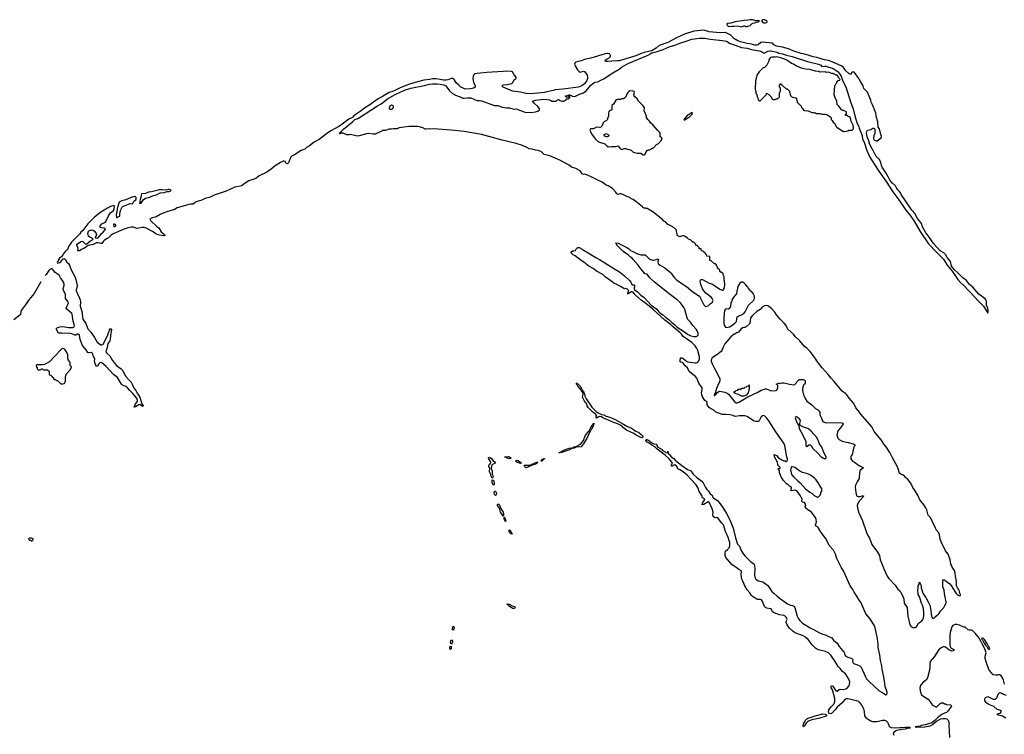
# Model space of a CAD drawing. Header units: inches. Extents: x 2293880 to 2522759, y 823965 to 1006879.
# Tile 324 of 325: x 2444512 to 2462675, y 927450 to 940632. Entities that reach past the tile are written whole.
import ezdxf

# ---------------------------------------------------------------- set-up
doc = ezdxf.new("R2010")
doc.units = ezdxf.units.IN
doc.header["$MEASUREMENT"] = 0
for name, color, linetype in [('C4943', 7, 'Continuous'), ('C4952', 7, 'Continuous'), ('C4953', 7, 'Continuous'), ('C4954', 7, 'Continuous'), ('C4962', 7, 'Continuous'), ('C4963', 7, 'Continuous')]:
    doc.layers.add(name, color=color, linetype=linetype)

msp = doc.modelspace()

# ---------------------------------------------------------------- linework, layer by layer
at = {"layer": 'C4943', "color": 5, "elevation": 40}
for points in [[(2450000, 938401), (2449947, 938373), (2449856, 938304), (2449805, 938275), (2449770, 938245), (2449702, 938218), (2449579, 938141), (2449530, 938116), (2449505, 938090), (2449476, 938004), (2449470, 937991), (2449450, 937973), (2449430, 937981), (2449410, 938016), (2449390, 938025), (2449370, 938022), (2449322, 937998), (2449226, 937934), (2449150, 937872), (2449070, 937820), (2448927, 937753), (2448870, 937703), (2448741, 937659), (2448653, 937607), (2448610, 937570), (2448480, 937540), (2448319, 937470), (2448102, 937398), (2448011, 937350), (2447943, 937337), (2447870, 937304), (2447783, 937277), (2447756, 937264), (2447710, 937231), (2447670, 937232), (2447630, 937225), (2447525, 937190), (2447418, 937162), (2447369, 937130), (2447244, 937096), (2447142, 937058), (2447101, 937039), (2447030, 936997), (2446938, 936970), (2446922, 936958), (2446915, 936950), (2446926, 936926), (2446955, 936895), (2447012, 936850), (2447040, 936820), (2447077, 936790), (2447121, 936721), (2447181, 936670), (2447192, 936648), (2447170, 936642), (2447090, 936656), (2447049, 936670), (2447012, 936690), (2446977, 936717), (2446844, 936784), (2446810, 936796), (2446770, 936801), (2446710, 936785), (2446670, 936783), (2446610, 936802), (2446570, 936804), (2446495, 936785), (2446421, 936759), (2446237, 936683), (2446201, 936659), (2446151, 936610), (2446123, 936597), (2446075, 936565), (2446056, 936544), (2446030, 936502), (2446010, 936502), (2445958, 936518), (2445927, 936513), (2445870, 936487), (2445775, 936465), (2445737, 936443), (2445727, 936430), (2445695, 936410), (2445662, 936398), (2445615, 936370), (2445587, 936367), (2445582, 936370), (2445589, 936410), (2445587, 936427), (2445569, 936471), (2445569, 936490), (2445580, 936500), (2445637, 936543), (2445670, 936547), (2445691, 936531), (2445718, 936498), (2445730, 936491), (2445750, 936496), (2445801, 936539), (2445855, 936570), (2445868, 936590), (2445803, 936623), (2445781, 936641), (2445769, 936690), (2445781, 936730), (2445790, 936739), (2445830, 936758), (2445870, 936748), (2445890, 936730), (2445920, 936690), (2445928, 936670), (2445925, 936650), (2445905, 936605), (2445930, 936601), (2445957, 936610), (2445981, 936630), (2445999, 936650), (2446022, 936690), (2446050, 936711), (2446082, 936750), (2446095, 936770), (2446083, 936783), (2446069, 936789), (2446026, 936790), (2445998, 936798), (2445989, 936810), (2445995, 936830), (2446030, 936866), (2446050, 936881), (2446078, 936890), (2446102, 936910), (2446155, 937025), (2446189, 937070), (2446234, 937106), (2446252, 937128), (2446261, 937190), (2446250, 937205), (2446190, 937186), (2446130, 937155), (2446010, 937080), (2445890, 936991), (2445810, 936910), (2445770, 936866), (2445678, 936742), (2445641, 936710), (2445620, 936680), (2445570, 936634), (2445470, 936528), (2445428, 936470), (2445409, 936430), (2445401, 936399), (2445388, 936390), (2445382, 936378), (2445370, 936374), (2445360, 936360), (2445350, 936356), (2445330, 936332), (2445316, 936304), (2445283, 936257), (2445249, 936230), (2445230, 936203), (2445221, 936179), (2445211, 936170), (2445206, 936150), (2445210, 936143), (2445250, 936155), (2445270, 936167), (2445310, 936216), (2445330, 936224), (2445350, 936214), (2445379, 936159), (2445410, 936132), (2445430, 936106), (2445454, 936030), (2445530, 935897), (2445550, 935838), (2445570, 935730), (2445570, 935710), (2445555, 935650), (2445556, 935630), (2445564, 935604), (2445630, 935466), (2445635, 935430), (2445630, 935350), (2445638, 935310), (2445660, 935250), (2445679, 935110), (2445730, 935030), (2445772, 934932), (2445824, 934870), (2445891, 934770), (2445942, 934682), (2445963, 934663), (2446010, 934635), (2446030, 934635), (2446051, 934649), (2446081, 934699), (2446139, 934821), (2446170, 934906), (2446190, 934933), (2446204, 934924), (2446206, 934910), (2446185, 934815), (2446179, 934730), (2446173, 934710), (2446155, 934685), (2446140, 934650), (2446126, 934586), (2446105, 934530), (2446104, 934504), (2446121, 934481), (2446173, 934430), (2446223, 934343), (2446259, 934299), (2446307, 934247), (2446385, 934190), (2446403, 934170), (2446430, 934129), (2446471, 934051), (2446537, 933977), (2446570, 933948), (2446589, 933910), (2446604, 933864), (2446626, 933826), (2446655, 933790), (2446681, 933741), (2446730, 933668), (2446767, 933547), (2446782, 933522), (2446796, 933510), (2446790, 933497), (2446770, 933502), (2446757, 933517), (2446730, 933531), (2446710, 933530), (2446650, 933490), (2446626, 933486), (2446650, 933547), (2446683, 933590), (2446685, 933610), (2446670, 933650), (2446597, 933737), (2446541, 933790), (2446502, 933842), (2446468, 933868), (2446410, 933889), (2446390, 933909), (2446314, 934034), (2446242, 934090), (2446098, 934238), (2446030, 934301), (2446010, 934307), (2445990, 934303), (2445963, 934277), (2445950, 934234), (2445930, 934240), (2445908, 934270), (2445895, 934330), (2445898, 934370), (2445892, 934390), (2445870, 934430), (2445859, 934470), (2445850, 934480), (2445830, 934490), (2445790, 934488), (2445770, 934495), (2445740, 934540), (2445670, 934624), (2445629, 934730), (2445614, 934810), (2445604, 934824), (2445590, 934834), (2445570, 934831), (2445550, 934815), (2445530, 934810), (2445476, 934836), (2445445, 934845), (2445289, 934851), (2445229, 934849), (2445186, 934930), (2445210, 934955), (2445250, 934967), (2445308, 934972), (2445410, 934952), (2445490, 934955), (2445514, 934966), (2445525, 934990), (2445501, 935070), (2445480, 935200), (2445472, 935212), (2445383, 935290), (2445370, 935310), (2445412, 935410), (2445408, 935430), (2445369, 935469), (2445359, 935490), (2445360, 935550), (2445355, 935570), (2445312, 935650), (2445312, 935670), (2445332, 935730), (2445332, 935752), (2445322, 935790), (2445302, 935822), (2445262, 935870), (2445241, 935921), (2445167, 935970), (2445120, 936030), (2445110, 936036), (2445090, 936034), (2445070, 936024), (2445050, 936006), (2444998, 935930), (2444984, 935915)], [(2444900, 935794), (2444776, 935584), (2444688, 935472), (2444616, 935364), (2444542, 935270), (2444530, 935250), (2444524, 935196), (2444517, 935183), (2444404, 935096)]]:
    msp.add_lwpolyline(points, dxfattribs=at)
at = {"layer": 'C4943', "color": 5}
for points, elevation in [([(2447270, 937499), (2447250, 937499), (2447210, 937486), (2447148, 937492), (2447090, 937492), (2446943, 937457), (2446890, 937449), (2446830, 937426), (2446762, 937418), (2446750, 937398), (2446746, 937354), (2446731, 937291), (2446732, 937270), (2446725, 937250), (2446730, 937241), (2446750, 937246), (2446789, 937311), (2446830, 937338), (2446910, 937356), (2446950, 937378), (2447050, 937405), (2447089, 937431), (2447110, 937438), (2447178, 937442), (2447230, 937462), (2447270, 937465), (2447286, 937470), (2447306, 937490)], 40), ([(2446630, 937369), (2446570, 937354), (2446470, 937309), (2446398, 937290), (2446350, 937265), (2446315, 937170), (2446291, 937030), (2446297, 937003), (2446293, 936993), (2446310, 936982), (2446355, 937005), (2446358, 937010), (2446358, 937050), (2446369, 937110), (2446393, 937147), (2446410, 937185), (2446440, 937200), (2446478, 937210), (2446530, 937236), (2446550, 937241), (2446590, 937238), (2446618, 937282), (2446652, 937310), (2446660, 937330), (2446658, 937350), (2446650, 937363)], 40), ([(2446250, 936866), (2446245, 936850), (2446250, 936814), (2446270, 936814), (2446286, 936830), (2446286, 936850)], 40), ([(2445310, 934569), (2445290, 934559), (2445270, 934539), (2445059, 934321), (2444970, 934274), (2444930, 934268), (2444830, 934268), (2444818, 934250), (2444822, 934230), (2444834, 934210), (2444834, 934190), (2444850, 934174), (2444890, 934174), (2444902, 934178), (2444907, 934193), (2444930, 934194), (2444938, 934178), (2444950, 934174), (2445033, 934173), (2445038, 934158), (2445054, 934150), (2445054, 934090), (2445058, 934078), (2445090, 934074), (2445098, 934058), (2445113, 934053), (2445118, 934038), (2445134, 934030), (2445134, 934010), (2445150, 933994), (2445170, 933994), (2445190, 933974), (2445210, 933974), (2445270, 933914), (2445310, 933914), (2445330, 933922), (2445346, 933930), (2445348, 933950), (2445358, 933970), (2445358, 934050), (2445367, 934073), (2445368, 934092), (2445446, 934170), (2445447, 934193), (2445462, 934198), (2445466, 934230), (2445446, 934250), (2445446, 934310), (2445427, 934327), (2445422, 934342), (2445406, 934350), (2445406, 934370), (2445398, 934390), (2445398, 934450), (2445382, 934490), (2445350, 934542), (2445330, 934562)], 60), ([(2444730, 931066), (2444690, 931066), (2444678, 931062), (2444674, 931050), (2444690, 931034), (2444710, 931034), (2444730, 931014), (2444742, 931018), (2444747, 931033), (2444762, 931038), (2444766, 931050)], 60)]:
    msp.add_lwpolyline(points, close=True, dxfattribs=dict(at, elevation=elevation))
at = {"layer": 'C4952', "color": 5, "elevation": 40}
for points in [[(2460000, 928045), (2459990, 928052), (2459950, 928069), (2459790, 928102), (2459758, 928102), (2459731, 928090), (2459685, 928030), (2459594, 927950), (2459557, 927903), (2459490, 927833), (2459468, 927828), (2459441, 927841), (2459434, 927870), (2459441, 927899), (2459481, 927959), (2459530, 928008), (2459550, 928054), (2459551, 928111), (2459503, 928270), (2459482, 928310), (2459481, 928339), (2459490, 928351), (2459510, 928336), (2459569, 928249), (2459590, 928243), (2459630, 928277), (2459650, 928285), (2459710, 928277), (2459750, 928286), (2459770, 928296), (2459805, 928335), (2459819, 928370), (2459825, 928410), (2459815, 928455), (2459771, 928531), (2459744, 928564), (2459690, 928610), (2459646, 928666), (2459610, 928702), (2459555, 928795), (2459472, 928910), (2459430, 928953), (2459376, 928976), (2459248, 929008), (2459210, 929025), (2459190, 929040), (2459130, 929102), (2459058, 929198), (2459010, 929244), (2458967, 929266), (2458847, 929310), (2458804, 929330), (2458776, 929350), (2458714, 929410), (2458669, 929470), (2458653, 929510), (2458654, 929530), (2458669, 929570), (2458649, 929610), (2458630, 929629), (2458610, 929641), (2458530, 929652), (2458430, 929691), (2458402, 929710), (2458379, 929750), (2458364, 929764), (2458295, 929775), (2458270, 929786), (2458251, 929810), (2458210, 929914), (2458197, 929930), (2458178, 929938), (2458130, 929938), (2458110, 929942), (2458032, 929990), (2458023, 930000)], [(2458483, 930000), (2458547, 929947), (2458677, 929857), (2458730, 929833), (2458767, 929827), (2458790, 929811), (2458810, 929790), (2458857, 929630), (2458873, 929593), (2458901, 929550), (2458950, 929502), (2459093, 929413), (2459170, 929379), (2459263, 929323), (2459310, 929303), (2459390, 929280), (2459430, 929255), (2459470, 929243), (2459491, 929230), (2459525, 929185), (2459591, 929130), (2459628, 929068), (2459690, 928996), (2459716, 928975), (2459736, 928916), (2459754, 928894), (2459790, 928873), (2459865, 928850), (2459879, 928830), (2459876, 928790), (2459884, 928770), (2459897, 928757), (2459910, 928748), (2459970, 928730), (2460000, 928717)], [(2460000, 929926), (2459952, 930000)]]:
    msp.add_lwpolyline(points, dxfattribs=at)
for points in [[(2453630, 929770), (2453610, 929773), (2453549, 929810), (2453521, 929830), (2453507, 929847), (2453498, 929850), (2453502, 929858), (2453545, 929850), (2453586, 929826), (2453643, 929803), (2453655, 929790), (2453643, 929777)], [(2452510, 929369), (2452495, 929375), (2452490, 929390), (2452505, 929415), (2452510, 929442), (2452522, 929430), (2452525, 929410), (2452523, 929390)], [(2452450, 929015), (2452445, 929045), (2452450, 929078), (2452470, 929072), (2452470, 929029)], [(2452470, 929114), (2452463, 929123), (2452460, 929150), (2452470, 929195), (2452490, 929186), (2452496, 929170), (2452490, 929139)], [(2458970, 927588), (2458962, 927602), (2458970, 927642), (2458998, 927682), (2459010, 927711), (2459030, 927735), (2459050, 927747), (2459116, 927764), (2459188, 927792), (2459330, 927825), (2459370, 927822), (2459396, 927810), (2459397, 927790), (2459390, 927785), (2459270, 927747), (2459125, 927715), (2459066, 927694), (2459042, 927678), (2459023, 927657), (2458990, 927608)]]:
    msp.add_lwpolyline(points, close=True, dxfattribs=at)
at = {"layer": 'C4953', "color": 5, "elevation": 40}
for points in [[(2455314, 940000), (2455050, 939920), (2454930, 939900), (2454870, 939873), (2454771, 939849), (2454751, 939830), (2454746, 939810), (2454759, 939779), (2454804, 939704), (2454830, 939675), (2454850, 939666), (2454910, 939682), (2454935, 939670), (2454969, 939630), (2454978, 939610), (2454985, 939570), (2454985, 939550), (2454972, 939510), (2454931, 939449), (2454883, 939410), (2454822, 939390), (2454530, 939352), (2454390, 939340), (2454350, 939327), (2454237, 939303), (2454190, 939288), (2453950, 939262), (2453850, 939269), (2453750, 939292), (2453610, 939314), (2453561, 939330), (2453430, 939387), (2453424, 939390), (2453414, 939410), (2453429, 939431), (2453510, 939438), (2453590, 939456), (2453606, 939474), (2453625, 939515), (2453668, 939552), (2453670, 939570), (2453632, 939612), (2453610, 939659), (2453600, 939670), (2453578, 939678), (2453497, 939683), (2453430, 939674), (2453130, 939658), (2453010, 939643), (2452950, 939641), (2452909, 939631), (2452885, 939610), (2452875, 939590), (2452869, 939550), (2452882, 939482), (2452914, 939410), (2452913, 939390), (2452884, 939370), (2452830, 939355), (2452731, 939349), (2452690, 939367), (2452650, 939390), (2452610, 939423), (2452562, 939470), (2452527, 939530), (2452510, 939545), (2452490, 939550), (2452470, 939549), (2452410, 939521), (2452370, 939516), (2452330, 939517), (2452266, 939526), (2452190, 939544), (2452130, 939543), (2452070, 939527), (2451970, 939514), (2451850, 939487), (2451700, 939440), (2451530, 939374), (2451410, 939312), (2451330, 939286), (2451202, 939218), (2451127, 939173), (2450951, 939049), (2450877, 939003), (2450812, 938948), (2450701, 938879), (2450668, 938850), (2450654, 938826), (2450583, 938797), (2450410, 938670), (2450250, 938579), (2450170, 938524), (2450038, 938422), (2450000, 938401)], [(2459952, 930000), (2459906, 930070), (2459880, 930120), (2459830, 930187), (2459712, 930450), (2459663, 930530), (2459585, 930690), (2459564, 930770), (2459525, 930845), (2459447, 930930), (2459387, 931047), (2459339, 931119), (2459295, 931170), (2459244, 931265), (2459230, 931277), (2459194, 931294), (2459193, 931310), (2459208, 931370), (2459206, 931410), (2459195, 931450), (2459110, 931554), (2459050, 931589), (2459009, 931630), (2459004, 931650), (2459013, 931670), (2459010, 931695), (2458990, 931724), (2458949, 931730), (2458938, 931750), (2458944, 931790), (2458917, 931850), (2458850, 931944), (2458814, 931955), (2458750, 931944), (2458739, 931950), (2458749, 931990), (2458748, 932010), (2458710, 932029), (2458689, 932049), (2458658, 932070), (2458602, 932130), (2458562, 932190), (2458549, 932229), (2458528, 932270), (2458527, 932307), (2458522, 932322), (2458510, 932326), (2458506, 932350), (2458510, 932354), (2458530, 932354), (2458538, 932362), (2458538, 932370), (2458530, 932386), (2458516, 932396), (2458500, 932420), (2458489, 932470), (2458435, 932570), (2458428, 932610), (2458471, 932590), (2458510, 932551), (2458570, 932512), (2458610, 932492), (2458630, 932492), (2458650, 932482), (2458670, 932494), (2458675, 932505), (2458674, 932530), (2458663, 932563), (2458624, 932776), (2458610, 932822), (2458459, 933030), (2458334, 933234), (2458290, 933290), (2458250, 933324), (2458230, 933329), (2458214, 933326), (2458191, 933309), (2458151, 933230), (2458139, 933221), (2458130, 933217), (2458090, 933221), (2458050, 933235), (2457933, 933310), (2457890, 933322), (2457790, 933325), (2457710, 933314), (2457669, 933329), (2457610, 933341), (2457532, 933352), (2457470, 933350), (2457450, 933354), (2457350, 933400), (2457314, 933430), (2457258, 933458), (2457235, 933475), (2457204, 933510), (2457193, 933530), (2457194, 933574), (2457190, 933584), (2457149, 933610), (2457110, 933674), (2457094, 933710), (2457091, 933750), (2457104, 933810), (2457099, 933839), (2457086, 933866), (2457041, 933930), (2457002, 934022), (2456979, 934050), (2456930, 934084), (2456863, 934143), (2456829, 934210), (2456788, 934248), (2456754, 934294), (2456730, 934310), (2456710, 934313), (2456689, 934330), (2456697, 934343), (2456704, 934390), (2456710, 934396), (2456730, 934395), (2456750, 934385), (2456810, 934331), (2456840, 934320), (2456970, 934302), (2456997, 934303), (2457024, 934315), (2457042, 934338), (2457052, 934368), (2457050, 934410), (2457024, 934530), (2457000, 934580), (2456975, 934615), (2456910, 934676), (2456750, 934790), (2456721, 934830), (2456696, 934856), (2456536, 934990), (2456513, 935013), (2456410, 935090), (2456191, 935291), (2456030, 935421), (2455977, 935457), (2455924, 935510), (2455861, 935561), (2455830, 935604), (2455810, 935613), (2455790, 935609), (2455750, 935582), (2455738, 935582), (2455728, 935568), (2455728, 935588), (2455738, 935602), (2455744, 935630), (2455737, 935650), (2455730, 935657), (2455706, 935670), (2455687, 935673), (2455670, 935669), (2455654, 935674), (2455598, 935710), (2455530, 935745), (2455470, 935769), (2455439, 935799), (2455310, 935890), (2455269, 935929), (2455150, 935993), (2455090, 936041), (2455010, 936085), (2454919, 936159), (2454870, 936189), (2454756, 936276), (2454730, 936289), (2454684, 936330), (2454682, 936350), (2454710, 936366), (2454733, 936367), (2454763, 936377), (2454774, 936386), (2454782, 936410), (2454790, 936418), (2454810, 936431), (2454830, 936431), (2454890, 936401), (2454932, 936370), (2454970, 936351), (2455143, 936243), (2455205, 936210), (2455502, 936022), (2455579, 935979), (2455671, 935910), (2455762, 935822), (2455785, 935790), (2455802, 935750), (2455816, 935744), (2455850, 935742), (2455856, 935736), (2455846, 935670), (2455856, 935650), (2455900, 935620), (2455970, 935553), (2456030, 935508), (2456163, 935363), (2456263, 935290), (2456301, 935241), (2456322, 935222), (2456371, 935191), (2456424, 935144), (2456493, 935093), (2456545, 935045), (2456591, 935011), (2456641, 934961), (2456774, 934874), (2456828, 934828), (2456890, 934802), (2456950, 934785), (2456989, 934791), (2457017, 934803), (2457026, 934814), (2457029, 934850), (2457012, 934890), (2456990, 934924), (2456930, 934990), (2456885, 935050), (2456832, 935110), (2456784, 935284), (2456764, 935324), (2456739, 935359), (2456693, 935413), (2456642, 935462), (2456490, 935575), (2456221, 935790), (2456139, 935870), (2456090, 935938), (2456044, 935944), (2456015, 935990), (2455970, 936035), (2455922, 936102), (2455829, 936209), (2455808, 936230), (2455778, 936250), (2455735, 936295), (2455670, 936338), (2455655, 936355), (2455630, 936368), (2455606, 936390), (2455526, 936470), (2455522, 936502), (2455506, 936510), (2455510, 936514), (2455554, 936510), (2455602, 936482), (2455712, 936430), (2455742, 936410), (2455777, 936377), (2455810, 936365), (2455910, 936311), (2455970, 936292), (2456052, 936292), (2456112, 936232), (2456150, 936211), (2456190, 936198), (2456210, 936198), (2456253, 936207), (2456290, 936222), (2456296, 936210), (2456286, 936166), (2456291, 936130), (2456325, 936105), (2456415, 936055), (2456518, 935970), (2456530, 935958), (2456546, 935926), (2456590, 935871), (2456636, 935830), (2456810, 935713), (2456930, 935611), (2457050, 935531), (2457130, 935371), (2457150, 935351), (2457170, 935343), (2457210, 935352), (2457249, 935391), (2457285, 935415), (2457304, 935450), (2457289, 935490), (2457273, 935510), (2457170, 935590), (2457117, 935650), (2457105, 935670), (2457074, 935750), (2457062, 935810), (2457070, 935834), (2457090, 935842), (2457110, 935841), (2457230, 935771), (2457290, 935751), (2457330, 935731), (2457430, 935661), (2457470, 935645), (2457490, 935645), (2457498, 935650), (2457515, 935690), (2457519, 935750), (2457515, 935810), (2457509, 935830), (2457507, 935887), (2457488, 935928), (2457487, 935947), (2457470, 935966), (2457450, 935966), (2457430, 935986), (2457426, 936010), (2457386, 936050), (2457386, 936070), (2457366, 936090), (2457366, 936110), (2457350, 936126), (2457330, 936126), (2457270, 936186), (2457246, 936190), (2457246, 936250), (2457242, 936262), (2457187, 936267), (2457182, 936302), (2457167, 936307), (2457162, 936322), (2457146, 936330), (2457142, 936342), (2457127, 936347), (2457122, 936362), (2457087, 936367), (2457082, 936402), (2457050, 936406), (2457046, 936410), (2457046, 936430), (2457010, 936466), (2456990, 936466), (2456986, 936470), (2456976, 936496), (2456950, 936526), (2456930, 936526), (2456886, 936570), (2456850, 936586), (2456826, 936610), (2456776, 936636), (2456750, 936646), (2456730, 936646), (2456690, 936628), (2456650, 936646), (2456640, 936660), (2456638, 936690), (2456628, 936710), (2456627, 936747), (2456586, 936790), (2456563, 936803), (2456550, 936818), (2456463, 936863), (2456430, 936898), (2456396, 936916), (2456368, 936948), (2456350, 936958), (2456310, 936998), (2456258, 937030), (2456210, 937075), (2456090, 937146), (2456070, 937146), (2456056, 937156), (2456030, 937158), (2456010, 937168), (2456000, 937180), (2455879, 937279), (2455830, 937314), (2455789, 937329), (2455769, 937349), (2455710, 937369), (2455650, 937402), (2455610, 937418), (2455580, 937420), (2455550, 937408), (2455530, 937418), (2455509, 937450), (2455450, 937515), (2455370, 937569), (2455330, 937582), (2455257, 937637), (2455174, 937674), (2455068, 937730), (2454985, 937765), (2454930, 937782), (2454910, 937778), (2454889, 937789), (2454850, 937842), (2454770, 937889), (2454690, 937909), (2454646, 937946), (2454609, 937969), (2454490, 938033), (2454390, 938077), (2454290, 938119), (2454186, 938146), (2454130, 938198), (2454109, 938209), (2454079, 938219), (2454025, 938225), (2453964, 938244), (2453910, 938250), (2453870, 938273), (2453790, 938309), (2453670, 938350), (2453410, 938412), (2453030, 938515), (2452710, 938568), (2452470, 938594), (2452150, 938616), (2452090, 938613), (2452050, 938621), (2452010, 938611), (2451990, 938613), (2451950, 938640), (2451890, 938656), (2451850, 938660), (2451690, 938661), (2451510, 938639), (2451470, 938619), (2451410, 938621), (2451370, 938614), (2451326, 938614), (2451262, 938590), (2451210, 938585), (2451190, 938578), (2451096, 938530), (2451070, 938522), (2451030, 938520), (2450950, 938534), (2450910, 938529), (2450773, 938487), (2450750, 938484), (2450610, 938514), (2450590, 938509), (2450546, 938510), (2450478, 938538), (2450450, 938539), (2450430, 938529), (2450406, 938530), (2450422, 938538), (2450422, 938550), (2450485, 938610), (2450653, 938747), (2450693, 938790), (2450736, 938804), (2450762, 938818), (2451110, 939044), (2451179, 939081), (2451296, 939170), (2451436, 939250), (2451609, 939331), (2451730, 939370), (2451981, 939419), (2452070, 939441), (2452130, 939450), (2452214, 939450), (2452270, 939445), (2452336, 939430), (2452373, 939410), (2452393, 939390), (2452441, 939321), (2452495, 939270), (2452550, 939240), (2452638, 939210), (2452685, 939185), (2452710, 939183), (2452770, 939192), (2452832, 939190), (2452944, 939144), (2452990, 939143), (2453030, 939135), (2453270, 939051), (2453330, 939047), (2453410, 939018), (2453490, 939003), (2453550, 939007), (2453630, 938979), (2453670, 938986), (2453690, 938981), (2453730, 938961), (2453786, 938946), (2453830, 938928), (2453950, 938922), (2454027, 938933), (2454073, 938947), (2454102, 938970), (2454099, 938990), (2454069, 939029), (2454001, 939090), (2453970, 939131), (2454026, 939150), (2454183, 939163), (2454291, 939151), (2454331, 939131), (2454354, 939126), (2454390, 939126), (2454409, 939131), (2454430, 939152), (2454450, 939162), (2454482, 939142), (2454510, 939131), (2454550, 939132), (2454586, 939150), (2454607, 939173), (2454630, 939174), (2454650, 939182), (2454666, 939210), (2454662, 939222), (2454650, 939226), (2454633, 939207), (2454610, 939198), (2454586, 939210), (2454578, 939230), (2454642, 939238), (2454648, 939250), (2454654, 939250), (2454658, 939238), (2454690, 939234), (2454702, 939222), (2454750, 939218), (2454790, 939231), (2454841, 939259), (2454910, 939283), (2454961, 939319), (2455050, 939423), (2455110, 939475), (2455130, 939482), (2455177, 939483), (2455230, 939515), (2455290, 939539), (2455329, 939570), (2455452, 939650), (2455570, 939717), (2455635, 939770), (2455749, 939831), (2456075, 939965), (2456127, 939990), (2456140, 940000)], [(2455967, 940000), (2455875, 939965), (2455570, 939876), (2455542, 939870), (2455433, 939867), (2455370, 939859), (2455330, 939861), (2455310, 939869), (2455320, 939890), (2455350, 939910), (2455378, 939922), (2455401, 939939), (2455408, 939952), (2455411, 939970), (2455397, 939997), (2455393, 940000)], [(2458581, 940000), (2458621, 939990), (2458655, 939975), (2458761, 939950), (2459042, 939862), (2459246, 939810), (2459291, 939790), (2459311, 939771), (2459365, 939775), (2459388, 939772), (2459435, 939755), (2459461, 939750), (2459516, 939730), (2459555, 939710), (2459610, 939670), (2459630, 939647), (2459667, 939590), (2459699, 939499), (2459750, 939391), (2459836, 939116), (2459890, 938985), (2459919, 938859), (2459956, 938736), (2459990, 938658), (2460000, 938630)], [(2460000, 939532), (2459991, 939550), (2459910, 939658), (2459890, 939670), (2459873, 939667), (2459859, 939650), (2459850, 939629), (2459831, 939629), (2459810, 939637), (2459749, 939690), (2459708, 939748), (2459675, 939775), (2459497, 939857), (2459430, 939878), (2459361, 939890), (2459216, 939936), (2459150, 939949), (2459057, 939977), (2458965, 940000)], [(2460000, 933396), (2459976, 933430), (2459939, 933470), (2459898, 933550), (2459812, 933650), (2459769, 933710), (2459750, 933732), (2459682, 933782), (2459539, 933959), (2459480, 934020), (2459425, 934090), (2459317, 934210), (2459230, 934319), (2459185, 934390), (2459092, 934512), (2459033, 934570), (2458990, 934604), (2458905, 934710), (2458819, 934790), (2458789, 934830), (2458684, 934924), (2458667, 934947), (2458649, 934990), (2458614, 935034), (2458539, 935110), (2458470, 935190), (2458439, 935239), (2458383, 935303), (2458330, 935344), (2458310, 935354), (2458290, 935359), (2458250, 935354), (2458210, 935329), (2458170, 935288), (2458107, 935250), (2458030, 935176), (2457991, 935130), (2457978, 935030), (2457970, 935018), (2457915, 934965), (2457890, 934955), (2457870, 934955), (2457851, 934949), (2457822, 934930), (2457770, 934868), (2457750, 934858), (2457730, 934855), (2457706, 934834), (2457690, 934829), (2457630, 934779), (2457522, 934650), (2457491, 934590), (2457467, 934530), (2457451, 934510), (2457372, 934448), (2457288, 934392), (2457271, 934370), (2457268, 934350), (2457270, 934330), (2457286, 934286), (2457322, 934210), (2457412, 934052), (2457429, 934009), (2457427, 933970), (2457367, 933830), (2457339, 933741), (2457330, 933729), (2457324, 933704), (2457330, 933691), (2457335, 933705), (2457350, 933713), (2457384, 933756), (2457410, 933772), (2457430, 933778), (2457520, 933760), (2457563, 933743), (2457590, 933723), (2457710, 933572), (2457730, 933563), (2457750, 933562), (2457790, 933580), (2457942, 933678), (2458130, 933762), (2458190, 933797), (2458230, 933813), (2458270, 933821), (2458290, 933820), (2458370, 933788), (2458466, 933790), (2458488, 933810), (2458499, 933850), (2458496, 933876), (2458482, 933902), (2458468, 933910), (2458502, 933918), (2458510, 933932), (2458522, 933922), (2458569, 933931), (2458609, 933931), (2458710, 933906), (2458790, 933898), (2458810, 933902), (2458838, 933930), (2458850, 933954), (2458890, 933994), (2458967, 933993), (2458990, 933982), (2459002, 933970), (2459002, 933930), (2458991, 933909), (2458972, 933890), (2458952, 933830), (2458952, 933790), (2458971, 933710), (2458985, 933690), (2459003, 933643), (2459035, 933595), (2459122, 933530), (2459190, 933462), (2459230, 933442), (2459262, 933410), (2459272, 933390), (2459272, 933350), (2459278, 933330), (2459306, 933270), (2459311, 933250), (2459330, 933221), (2459350, 933207), (2459390, 933197), (2459550, 933204), (2459676, 933196), (2459696, 933190), (2459703, 933170), (2459698, 933162), (2459656, 933105), (2459610, 933055), (2459596, 933024), (2459588, 932970), (2459605, 932910), (2459627, 932887), (2459670, 932861), (2459708, 932848), (2459793, 932833), (2459887, 932807), (2459914, 932794), (2459918, 932790), (2459916, 932770), (2459901, 932750), (2459871, 932610), (2459851, 932589), (2459845, 932570), (2459841, 932550), (2459846, 932530), (2459872, 932490), (2459930, 932456), (2459991, 932410), (2460000, 932406)], [(2458023, 930000), (2458014, 930010), (2457981, 930061), (2457930, 930113), (2457890, 930186), (2457850, 930273), (2457835, 930310), (2457826, 930350), (2457821, 930410), (2457829, 930450), (2457824, 930464), (2457775, 930490), (2457729, 930529), (2457690, 930549), (2457650, 930581), (2457536, 930710), (2457526, 930750), (2457523, 930790), (2457529, 930830), (2457570, 930856), (2457590, 930876), (2457601, 930890), (2457609, 930929), (2457609, 930991), (2457595, 931035), (2457590, 931070), (2457531, 931190), (2457493, 931313), (2457459, 931350), (2457390, 931444), (2457370, 931448), (2457350, 931442), (2457330, 931449), (2457302, 931470), (2457298, 931490), (2457302, 931550), (2457289, 931610), (2457232, 931732), (2457210, 931737), (2457130, 931687), (2457103, 931683), (2457099, 931690), (2457105, 931715), (2457136, 931764), (2457148, 931770), (2457147, 931787), (2457108, 931810), (2457094, 931854), (2457046, 931926), (2457029, 931990), (2456992, 932052), (2456890, 932155), (2456827, 932227), (2456749, 932289), (2456690, 932329), (2456650, 932346), (2456635, 932390), (2456614, 932414), (2456590, 932423), (2456550, 932395), (2456538, 932398), (2456529, 932411), (2456556, 932450), (2456544, 932470), (2456490, 932530), (2456416, 932596), (2456269, 932709), (2456241, 932741), (2456218, 932758), (2456170, 932782), (2456134, 932814), (2456090, 932839), (2456061, 932870), (2456069, 932890), (2456090, 932887), (2456136, 932856), (2456145, 932845), (2456207, 932807), (2456259, 932799), (2456266, 932786), (2456267, 932770), (2456286, 932746), (2456361, 932701), (2456370, 932688), (2456422, 932662), (2456434, 932650), (2456456, 932644), (2456466, 932650), (2456466, 932670), (2456470, 932672), (2456474, 932630), (2456486, 932626), (2456491, 932610), (2456503, 932603), (2456529, 932569), (2456578, 932538), (2456605, 932505), (2456727, 932407), (2456830, 932335), (2456890, 932308), (2456933, 932250), (2457006, 932186), (2457098, 932118), (2457122, 932090), (2457165, 932005), (2457190, 931965), (2457217, 931937), (2457250, 931886), (2457284, 931864), (2457292, 931850), (2457292, 931830), (2457312, 931810), (2457390, 931756), (2457410, 931731), (2457471, 931650), (2457550, 931521), (2457610, 931406), (2457675, 931250), (2457716, 931075), (2457755, 930955), (2457790, 930919), (2457821, 930841), (2457860, 930780), (2457897, 930736), (2457995, 930635), (2458061, 930590), (2458073, 930513), (2458066, 930390), (2458073, 930350), (2458094, 930314), (2458142, 930282), (2458220, 930260), (2458310, 930195), (2458387, 930087), (2458427, 930047), (2458483, 930000)], [(2460000, 932216), (2459998, 932210), (2459998, 932170), (2459958, 932110), (2459945, 932070), (2459930, 932046), (2459921, 932010), (2459936, 931910), (2459951, 931850), (2459977, 931837), (2460000, 931839)], [(2460000, 931749), (2459984, 931730), (2459966, 931690), (2459962, 931670), (2459964, 931630), (2459987, 931550), (2460000, 931520)]]:
    msp.add_lwpolyline(points, dxfattribs=at)
for points in [[(2458472, 939948), (2458450, 939942), (2458390, 939942), (2458365, 939935), (2458342, 939910), (2458332, 939890), (2458331, 939869), (2458294, 939790), (2458254, 939750), (2458230, 939742), (2458212, 939730), (2458150, 939668), (2458122, 939630), (2458110, 939606), (2458105, 939570), (2458084, 939504), (2458078, 939350), (2458084, 939324), (2458093, 939307), (2458094, 939270), (2458112, 939252), (2458114, 939210), (2458132, 939172), (2458133, 939153), (2458150, 939134), (2458170, 939134), (2458188, 939152), (2458286, 939250), (2458286, 939270), (2458290, 939274), (2458313, 939273), (2458318, 939258), (2458330, 939254), (2458370, 939214), (2458390, 939174), (2458410, 939162), (2458450, 939162), (2458470, 939174), (2458490, 939174), (2458507, 939193), (2458522, 939198), (2458526, 939210), (2458527, 939287), (2458546, 939310), (2458546, 939370), (2458542, 939382), (2458526, 939390), (2458526, 939430), (2458542, 939438), (2458550, 939454), (2458558, 939438), (2458574, 939430), (2458578, 939418), (2458590, 939414), (2458650, 939354), (2458670, 939354), (2458710, 939314), (2458713, 939293), (2458722, 939270), (2458722, 939250), (2458730, 939234), (2458754, 939210), (2458790, 939194), (2458831, 939191), (2458842, 939170), (2458854, 939110), (2458930, 939034), (2458934, 939010), (2458950, 938994), (2458970, 938962), (2458990, 938954), (2459050, 938952), (2459130, 938922), (2459150, 938922), (2459170, 938912), (2459192, 938912), (2459210, 938902), (2459270, 938902), (2459310, 938892), (2459368, 938892), (2459400, 938880), (2459424, 938864), (2459453, 938853), (2459473, 938833), (2459482, 938810), (2459482, 938790), (2459502, 938770), (2459520, 938740), (2459550, 938714), (2459582, 938650), (2459590, 938642), (2459710, 938572), (2459767, 938573), (2459790, 938582), (2459810, 938592), (2459867, 938593), (2459888, 938612), (2459895, 938630), (2459890, 938686), (2459846, 938770), (2459846, 938790), (2459830, 938826), (2459810, 938846), (2459787, 938847), (2459782, 938862), (2459750, 938866), (2459746, 938870), (2459746, 938890), (2459762, 938898), (2459766, 938930), (2459710, 938958), (2459690, 938958), (2459670, 938968), (2459628, 939028), (2459590, 939066), (2459588, 939130), (2459550, 939206), (2459538, 939250), (2459542, 939330), (2459538, 939350), (2459547, 939373), (2459548, 939412), (2459566, 939450), (2459586, 939470), (2459586, 939490), (2459602, 939498), (2459607, 939513), (2459642, 939518), (2459646, 939530), (2459627, 939547), (2459610, 939586), (2459590, 939606), (2459570, 939606), (2459550, 939626), (2459530, 939626), (2459510, 939638), (2459490, 939638), (2459430, 939662), (2459390, 939658), (2459370, 939668), (2459270, 939666), (2459256, 939676), (2459190, 939682), (2459090, 939714), (2459010, 939718), (2458950, 939729), (2458870, 939762), (2458825, 939785), (2458789, 939809), (2458750, 939822), (2458702, 939862), (2458650, 939893), (2458550, 939929)], [(2455770, 939318), (2455750, 939308), (2455730, 939288), (2455718, 939270), (2455696, 939210), (2455670, 939182), (2455650, 939174), (2455611, 939169), (2455590, 939158), (2455570, 939158), (2455550, 939168), (2455506, 939150), (2455464, 939076), (2455434, 939050), (2455433, 938967), (2455390, 938948), (2455378, 938930), (2455372, 938910), (2455374, 938850), (2455354, 938810), (2455354, 938790), (2455334, 938770), (2455294, 938750), (2455274, 938730), (2455272, 938710), (2455252, 938670), (2455231, 938649), (2455215, 938645), (2455150, 938649), (2455110, 938622), (2455090, 938618), (2455070, 938618), (2455050, 938626), (2455033, 938607), (2455032, 938590), (2455071, 938510), (2455100, 938480), (2455131, 938430), (2455190, 938381), (2455210, 938371), (2455305, 938345), (2455343, 938303), (2455370, 938285), (2455431, 938291), (2455510, 938291), (2455550, 938302), (2455580, 938260), (2455602, 938242), (2455630, 938245), (2455670, 938256), (2455690, 938256), (2455790, 938223), (2455830, 938186), (2455910, 938172), (2455970, 938172), (2455994, 938150), (2456010, 938142), (2456030, 938141), (2456048, 938150), (2456068, 938192), (2456096, 938224), (2456110, 938232), (2456130, 938232), (2456210, 938272), (2456258, 938330), (2456293, 938347), (2456349, 938410), (2456366, 938450), (2456328, 938470), (2456324, 938510), (2456329, 938530), (2456322, 938550), (2456276, 938596), (2456193, 938693), (2456150, 938729), (2456130, 938762), (2456102, 938790), (2456075, 938830), (2456075, 938855), (2456034, 938950), (2456035, 939010), (2456009, 939049), (2455929, 939130), (2455902, 939170), (2455862, 939210), (2455849, 939230), (2455844, 939250), (2455855, 939290), (2455850, 939306), (2455824, 939316)], [(2451370, 939053), (2451350, 939045), (2451331, 939030), (2451326, 939006), (2451331, 938990), (2451342, 938982), (2451370, 938979), (2451390, 938988), (2451406, 939010), (2451409, 939030), (2451401, 939041), (2451389, 939049)], [(2456910, 938919), (2456883, 938897), (2456830, 938869), (2456764, 938790), (2456770, 938781), (2456790, 938789), (2456800, 938800), (2456873, 938847), (2456902, 938878), (2456920, 938890), (2456926, 938910)], [(2455330, 938469), (2455310, 938475), (2455295, 938490), (2455289, 938511), (2455330, 938531), (2455374, 938510), (2455382, 938490), (2455370, 938478), (2455350, 938469)], [(2457850, 935788), (2457830, 935788), (2457794, 935770), (2457758, 935710), (2457745, 935650), (2457744, 935616), (2457732, 935590), (2457732, 935570), (2457720, 935560), (2457704, 935536), (2457692, 935528), (2457658, 935470), (2457645, 935430), (2457632, 935410), (2457625, 935350), (2457612, 935310), (2457590, 935295), (2457550, 935299), (2457530, 935294), (2457516, 935270), (2457506, 935210), (2457501, 935130), (2457501, 935030), (2457510, 934994), (2457530, 934962), (2457550, 934952), (2457610, 934966), (2457705, 935035), (2457733, 935067), (2457749, 935151), (2457786, 935170), (2457830, 935185), (2457870, 935212), (2457896, 935244), (2457922, 935290), (2457935, 935330), (2457955, 935365), (2458048, 935450), (2458068, 935490), (2458067, 935533), (2458043, 935583), (2458010, 935618), (2457989, 935629), (2457978, 935650), (2457958, 935670), (2457948, 935690), (2457929, 935709), (2457910, 935738), (2457870, 935778)], [(2455990, 932920), (2455970, 932924), (2455887, 932967), (2455838, 932998), (2455703, 933063), (2455650, 933105), (2455617, 933137), (2455580, 933160), (2455525, 933185), (2455463, 933203), (2455430, 933223), (2455270, 933290), (2455245, 933305), (2455210, 933310), (2455180, 933300), (2455150, 933279), (2455145, 933290), (2455152, 933328), (2455142, 933350), (2455079, 933399), (2455001, 933481), (2454981, 933510), (2454965, 933550), (2454944, 933570), (2454904, 933644), (2454897, 933670), (2454906, 933730), (2454900, 933760), (2454890, 933766), (2454870, 933794), (2454858, 933818), (2454850, 933822), (2454808, 933870), (2454797, 933897), (2454785, 933910), (2454786, 933930), (2454790, 933931), (2454797, 933917), (2454810, 933913), (2454850, 933870), (2454879, 933819), (2454890, 933810), (2454903, 933783), (2454910, 933779), (2454916, 933756), (2454930, 933732), (2454938, 933690), (2454960, 933640), (2455040, 933520), (2455065, 933485), (2455146, 933406), (2455180, 933380), (2455247, 933347), (2455290, 933341), (2455330, 933321), (2455399, 933299), (2455495, 933255), (2455653, 933173), (2455710, 933136), (2455800, 933100), (2455833, 933070), (2455867, 933047), (2455934, 933014), (2455978, 932978), (2456004, 932950), (2456005, 932930)], [(2457870, 933690), (2457826, 933690), (2457770, 933718), (2457726, 933730), (2457690, 933749), (2457690, 933774), (2457710, 933774), (2457730, 933794), (2457762, 933798), (2457770, 933814), (2457810, 933814), (2457822, 933818), (2457830, 933834), (2457870, 933834), (2457882, 933838), (2457887, 933853), (2457922, 933858), (2457927, 933873), (2457962, 933878), (2457970, 933894), (2457971, 933831), (2457951, 933750), (2457913, 933707)], [(2458829, 933311), (2458819, 933290), (2458829, 933249), (2458853, 933190), (2458886, 933146), (2458890, 933090), (2458957, 932970), (2459011, 932850), (2459011, 932770), (2459030, 932756), (2459070, 932787), (2459091, 932790), (2459110, 932777), (2459145, 932725), (2459238, 932638), (2459299, 932570), (2459330, 932548), (2459366, 932534), (2459390, 932547), (2459391, 932570), (2459353, 932633), (2459310, 932749), (2459268, 932808), (2459233, 932890), (2459210, 932928), (2459110, 933044), (2459070, 933079), (2459050, 933091), (2458990, 933107), (2458945, 933125), (2458909, 933149), (2458903, 933163), (2458903, 933183), (2458913, 933230), (2458911, 933250), (2458877, 933290)], [(2454482, 932642), (2454465, 932645), (2454462, 932650), (2454500, 932660), (2454546, 932694), (2454578, 932702), (2454610, 932718), (2454650, 932730), (2454703, 932737), (2454719, 932741), (2454730, 932752), (2454780, 932760), (2454859, 932801), (2454912, 932868), (2454946, 932954), (2455010, 933039), (2455017, 933043), (2455027, 933070), (2455038, 933082), (2455070, 933151), (2455082, 933158), (2455090, 933185), (2455098, 933182), (2455110, 933191), (2455102, 933178), (2455105, 933170), (2455097, 933163), (2455090, 933129), (2455080, 933120), (2455070, 933090), (2455060, 933080), (2455050, 933055), (2455037, 933043), (2454973, 932907), (2454948, 932872), (2454914, 932810), (2454902, 932798), (2454871, 932750), (2454776, 932744), (2454742, 932730), (2454699, 932721), (2454642, 932690), (2454600, 932680), (2454550, 932659), (2454523, 932657), (2454510, 932648)], [(2453230, 932175), (2453210, 932209), (2453205, 932245), (2453181, 932290), (2453183, 932363), (2453166, 932390), (2453164, 932410), (2453181, 932430), (2453198, 932442), (2453204, 932470), (2453168, 932530), (2453161, 932550), (2453162, 932558), (2453170, 932563), (2453190, 932554), (2453215, 932535), (2453241, 932501), (2453291, 932471), (2453273, 932447), (2453231, 932429), (2453222, 932418), (2453213, 932390), (2453212, 932352), (2453230, 932302), (2453230, 932250), (2453247, 932210), (2453241, 932190)], [(2453548, 932532), (2453494, 932550), (2453490, 932555), (2453460, 932560), (2453458, 932570), (2453530, 932576), (2453550, 932571), (2453575, 932550), (2453570, 932539)], [(2453770, 932449), (2453730, 932450), (2453690, 932466), (2453661, 932490), (2453663, 932497), (2453690, 932504), (2453710, 932499), (2453747, 932470), (2453754, 932454)], [(2454186, 932526), (2454171, 932529), (2454171, 932511), (2454156, 932504), (2454150, 932490), (2454126, 932490), (2454138, 932502), (2454137, 932510), (2454150, 932521), (2454159, 932521), (2454169, 932530), (2454195, 932535), (2454198, 932530)], [(2453848, 932368), (2453830, 932383), (2453821, 932410), (2453824, 932416), (2453890, 932413), (2453944, 932416), (2453956, 932424), (2453955, 932430), (2453982, 932438), (2453993, 932450), (2454037, 932463), (2454050, 932472), (2454072, 932470), (2454058, 932462), (2454056, 932450), (2454025, 932430), (2453964, 932416), (2453962, 932410), (2453936, 932404), (2453918, 932390), (2453870, 932370)], [(2458770, 932386), (2458750, 932386), (2458742, 932378), (2458742, 932350), (2458734, 932330), (2458741, 932270), (2458750, 932245), (2458790, 932191), (2458858, 932130), (2458911, 932091), (2459010, 931976), (2459090, 931916), (2459131, 931891), (2459170, 931852), (2459230, 931822), (2459246, 931830), (2459276, 931864), (2459288, 931890), (2459290, 931914), (2459307, 931933), (2459308, 931970), (2459302, 931990), (2459263, 932043), (2459241, 932090), (2459204, 932144), (2459175, 932175), (2459099, 932230), (2459050, 932253), (2458950, 932282), (2458905, 932305), (2458810, 932369)], [(2453250, 932046), (2453230, 932090), (2453230, 932142), (2453250, 932138), (2453267, 932090), (2453264, 932056)], [(2453290, 931856), (2453270, 931875), (2453266, 931910), (2453270, 931932), (2453285, 931935), (2453290, 931935), (2453304, 931910), (2453308, 931890), (2453302, 931870)], [(2453430, 931469), (2453426, 931486), (2453410, 931504), (2453384, 931550), (2453360, 931620), (2453329, 931669), (2453325, 931690), (2453330, 931695), (2453350, 931695), (2453356, 931690), (2453376, 931650), (2453382, 931622), (2453430, 931550), (2453438, 931502), (2453438, 931482)], [(2453470, 931375), (2453463, 931403), (2453456, 931416), (2453450, 931415), (2453446, 931430), (2453450, 931454), (2453465, 931430), (2453464, 931424), (2453470, 931422), (2453481, 931390), (2453480, 931380)], [(2453590, 931141), (2453575, 931150), (2453575, 931155), (2453570, 931153), (2453544, 931190), (2453539, 931210), (2453542, 931218), (2453550, 931223), (2453570, 931197), (2453582, 931162), (2453590, 931159), (2453594, 931150)]]:
    msp.add_lwpolyline(points, close=True, dxfattribs=at)
at = {"layer": 'C4954', "color": 5, "elevation": 40}
for points in [[(2458030, 940632), (2457990, 940631), (2457950, 940621), (2457879, 940619), (2457710, 940593), (2457630, 940566), (2457578, 940562), (2457559, 940550), (2457562, 940530), (2457590, 940506), (2457650, 940515), (2457690, 940513), (2457750, 940519), (2457830, 940501), (2457870, 940518), (2457890, 940518), (2457908, 940508), (2457930, 940506), (2457946, 940514), (2457970, 940516), (2457990, 940526), (2458010, 940551), (2458030, 940566), (2458070, 940576), (2458110, 940594), (2458130, 940592), (2458158, 940610), (2458130, 940617), (2458090, 940613)], [(2458254, 940630), (2458212, 940630), (2458198, 940610), (2458223, 940583), (2458235, 940575), (2458270, 940571), (2458290, 940578), (2458299, 940590), (2458295, 940610)]]:
    msp.add_lwpolyline(points, close=True, dxfattribs=at)
for points in [[(2458965, 940000), (2458930, 940009), (2458795, 940050), (2458738, 940078), (2458693, 940093), (2458583, 940123), (2458470, 940146), (2458426, 940170), (2458396, 940196), (2458210, 940220), (2458186, 940214), (2458132, 940168), (2458110, 940161), (2458070, 940163), (2458010, 940183), (2457930, 940193), (2457806, 940226), (2457762, 940242), (2457688, 940288), (2457630, 940344), (2457533, 940393), (2457431, 940389), (2457230, 940410), (2457130, 940437), (2456950, 940423), (2456778, 940362), (2456625, 940295), (2456467, 940210), (2456307, 940153), (2456254, 940106), (2456170, 940057), (2456110, 940047), (2456030, 940024), (2455967, 940000)], [(2456140, 940000), (2456170, 940022), (2456270, 940045), (2456380, 940080), (2456490, 940129), (2456599, 940161), (2456710, 940205), (2456807, 940233), (2456911, 940271), (2457050, 940293), (2457150, 940290), (2457250, 940273), (2457478, 940250), (2457550, 940235), (2457615, 940195), (2457694, 940170), (2457776, 940136), (2457830, 940122), (2457930, 940107), (2458010, 940083), (2458158, 940058), (2458182, 940050), (2458230, 940021), (2458257, 940023), (2458310, 940050), (2458350, 940058), (2458370, 940057), (2458482, 940030), (2458516, 940016), (2458581, 940000)], [(2455393, 940000), (2455375, 940010), (2455351, 940011), (2455314, 940000)]]:
    msp.add_lwpolyline(points, dxfattribs=at)
at = {"layer": 'C4962', "color": 5, "elevation": 40}
for points in [[(2460801, 930000), (2460810, 929982), (2460819, 929950), (2460827, 929870), (2460881, 929790), (2460896, 929630), (2460930, 929470), (2460950, 929443), (2460990, 929423), (2461030, 929418), (2461050, 929425), (2461070, 929452), (2461089, 929491), (2461155, 929545), (2461172, 929568), (2461186, 929594), (2461193, 929650), (2461193, 929690), (2461184, 929770), (2461169, 929829), (2461149, 929871), (2461119, 929970), (2461104, 930000)], [(2461212, 930000), (2461230, 929972), (2461238, 929950), (2461283, 929870), (2461299, 929830), (2461314, 929770), (2461331, 929630), (2461353, 929593), (2461370, 929592), (2461390, 929602), (2461402, 929618), (2461435, 929645), (2461450, 929652), (2461470, 929672), (2461500, 929720), (2461558, 929790), (2461575, 929825), (2461599, 929850), (2461601, 929890), (2461583, 929983), (2461580, 930000)], [(2460000, 928717), (2460010, 928713), (2460037, 928690), (2460116, 928510), (2460135, 928475), (2460181, 928421), (2460369, 928249), (2460435, 928215), (2460490, 928181), (2460510, 928187), (2460514, 928206), (2460512, 928230), (2460475, 928330), (2460468, 928430), (2460455, 928510), (2460420, 928650), (2460413, 928713), (2460390, 928810), (2460378, 928918), (2460348, 929050), (2460347, 929110), (2460334, 929210), (2460302, 929390), (2460282, 929450), (2460199, 929579), (2460121, 929670), (2460026, 929886), (2460000, 929926)], [(2462676, 928376), (2462658, 928450), (2462641, 928490), (2462610, 928538), (2462590, 928548), (2462570, 928548), (2462550, 928538), (2462510, 928538), (2462470, 928549), (2462410, 928618), (2462390, 928648), (2462346, 928766), (2462324, 928850), (2462322, 928890), (2462339, 928950), (2462319, 929010), (2462275, 929115), (2462260, 929140), (2462249, 929150), (2462219, 929219), (2462138, 929318), (2462090, 929365), (2462072, 929372), (2462030, 929373), (2462010, 929379), (2461950, 929424), (2461930, 929425), (2461850, 929461), (2461807, 929473), (2461770, 929474), (2461735, 929465), (2461723, 929457), (2461708, 929432), (2461677, 929330), (2461671, 929270), (2461671, 929110), (2461679, 929070), (2461690, 929042), (2461754, 929010), (2461731, 928989), (2461705, 928985), (2461650, 929006), (2461590, 929058), (2461570, 929066), (2461550, 929066), (2461510, 929044), (2461461, 928999), (2461435, 928965), (2461390, 928885), (2461305, 928795), (2461299, 928750), (2461301, 928690), (2461295, 928630), (2461256, 928490), (2461231, 928449), (2461183, 928417), (2461139, 928370), (2461128, 928350), (2461116, 928310), (2461122, 928250), (2461134, 928210), (2461150, 928181), (2461210, 928132), (2461270, 928101), (2461297, 928070), (2461331, 928010), (2461349, 927989), (2461372, 927972), (2461410, 927956), (2461430, 927959), (2461458, 927982), (2461490, 928018), (2461510, 928031), (2461550, 928032), (2461570, 928014), (2461590, 928012), (2461610, 928002), (2461690, 927994), (2461702, 927970), (2461630, 927869), (2461611, 927850), (2461570, 927840), (2461524, 927816), (2461444, 927756), (2461395, 927705), (2461336, 927664), (2461217, 927623), (2461139, 927610), (2461136, 927604), (2461122, 927598), (2461028, 927590), (2461050, 927584), (2461206, 927590), (2461310, 927609), (2461350, 927630), (2461425, 927695), (2461506, 927734), (2461550, 927744), (2461590, 927742), (2461614, 927734), (2461635, 927715), (2461648, 927690), (2461655, 927650), (2461652, 927610), (2461665, 927390)], [(2462701, 927750), (2462644, 927784), (2462549, 927810), (2462549, 927830), (2462590, 927840), (2462612, 927850), (2462623, 927870), (2462610, 927890), (2462544, 927910), (2462481, 927961), (2462390, 928001), (2462350, 928024), (2462315, 928070), (2462316, 928104), (2462328, 928130), (2462356, 928144), (2462370, 928145), (2462470, 928097), (2462510, 928101), (2462536, 928124), (2462559, 928190), (2462590, 928222), (2462630, 928211), (2462662, 928190), (2462710, 928174)], [(2460644, 927430), (2460632, 927470), (2460638, 927490), (2460644, 927496), (2460667, 927513), (2460690, 927524), (2460790, 927545), (2460853, 927550), (2460890, 927564), (2460945, 927570), (2460930, 927578), (2460850, 927577), (2460773, 927567), (2460750, 927570), (2460670, 927564), (2460592, 927572), (2460556, 927590), (2460547, 927630), (2460524, 927670), (2460503, 927690), (2460470, 927705), (2460430, 927703), (2460330, 927681), (2460250, 927682), (2460210, 927690), (2460150, 927730), (2460130, 927750), (2460102, 927790), (2460097, 927870), (2460082, 927922), (2460045, 927990), (2460010, 928037), (2460000, 928045)]]:
    msp.add_lwpolyline(points, dxfattribs=at)
msp.add_lwpolyline([(2462270, 929226), (2462258, 929222), (2462254, 929210), (2462273, 929193), (2462302, 929130), (2462330, 929092), (2462352, 929072), (2462370, 929034), (2462385, 929025), (2462390, 929014), (2462402, 929018), (2462406, 929030), (2462354, 929134), (2462310, 929198), (2462290, 929218)], close=True, dxfattribs=at)
at = {"layer": 'C4963', "color": 5, "elevation": 40}
for points in [[(2460000, 938630), (2460050, 938493), (2460061, 938430), (2460090, 938370), (2460139, 938219), (2460197, 938097), (2460280, 937960), (2460359, 937840), (2460495, 937650), (2460619, 937459), (2460730, 937311), (2460859, 937119), (2460930, 937030), (2461015, 936915), (2461125, 936725), (2461279, 936499), (2461422, 936342), (2461552, 936212), (2461623, 936103), (2461715, 935995), (2461819, 935839), (2461864, 935784), (2461926, 935730), (2462130, 935515), (2462178, 935458), (2462293, 935350), (2462370, 935218), (2462378, 935250), (2462377, 935270), (2462369, 935310), (2462362, 935322), (2462348, 935368), (2462348, 935430), (2462338, 935458), (2462320, 935480), (2462208, 935568), (2462094, 935695), (2462030, 935750), (2461978, 935818), (2461909, 935869), (2461810, 935970), (2461755, 936015), (2461703, 936083), (2461681, 936170), (2461624, 936244), (2461590, 936301), (2461562, 936330), (2461510, 936353), (2461491, 936370), (2461370, 936504), (2461296, 936616), (2461230, 936698), (2461168, 936810), (2461147, 936870), (2461110, 936924), (2461070, 936970), (2461032, 937050), (2460970, 937119), (2460930, 937171), (2460770, 937407), (2460759, 937439), (2460744, 937464), (2460710, 937493), (2460690, 937518), (2460667, 937567), (2460610, 937618), (2460567, 937667), (2460498, 937798), (2460423, 937910), (2460410, 937942), (2460398, 937998), (2460375, 938055), (2460313, 938110), (2460290, 938144), (2460265, 938205), (2460235, 938250), (2460196, 938330), (2460177, 938397), (2460150, 938450), (2460134, 938530), (2460139, 938570), (2460150, 938591), (2460210, 938608), (2460250, 938633), (2460270, 938631), (2460281, 938621), (2460285, 938610), (2460288, 938550), (2460286, 938530), (2460267, 938490), (2460264, 938444), (2460270, 938423), (2460283, 938410), (2460310, 938395), (2460330, 938399), (2460404, 938450), (2460412, 938468), (2460410, 938482), (2460396, 938516), (2460370, 938619), (2460349, 938650), (2460340, 938750), (2460318, 938830), (2460303, 938910), (2460250, 939050), (2460218, 939110), (2460211, 939150), (2460192, 939192), (2460172, 939252), (2460152, 939292), (2460094, 939350), (2460085, 939365), (2460071, 939410), (2460022, 939490), (2460000, 939532)], [(2461580, 930000), (2461567, 930107), (2461539, 930170), (2461539, 930270), (2461543, 930297), (2461550, 930302), (2461570, 930298), (2461584, 930284), (2461670, 930225), (2461711, 930171), (2461718, 930150), (2461785, 930050), (2461810, 930025), (2461850, 930002), (2461866, 930010), (2461866, 930030), (2461848, 930068), (2461848, 930090), (2461828, 930130), (2461809, 930149), (2461795, 930190), (2461795, 930270), (2461773, 930370), (2461769, 930430), (2461755, 930470), (2461715, 930530), (2461702, 930570), (2461689, 930589), (2461677, 930670), (2461637, 930770), (2461592, 930832), (2461517, 930990), (2461492, 931052), (2461479, 931130), (2461466, 931166), (2461419, 931219), (2461401, 931270), (2461386, 931290), (2461317, 931437), (2461301, 931461), (2461272, 931492), (2461245, 931590), (2461229, 931630), (2461199, 931679), (2461115, 931775), (2461089, 931850), (2461020, 931960), (2460985, 932005), (2460957, 932070), (2460933, 932110), (2460895, 932150), (2460850, 932189), (2460832, 932212), (2460809, 932230), (2460767, 932247), (2460744, 932265), (2460726, 932330), (2460703, 932383), (2460610, 932550), (2460561, 932650), (2460497, 932750), (2460457, 932797), (2460401, 932881), (2460275, 933035), (2460230, 933124), (2460023, 933363), (2460000, 933396)], [(2460000, 932406), (2460071, 932370), (2460058, 932350), (2460012, 932310), (2460012, 932290), (2460005, 932270), (2460005, 932230), (2460000, 932216)], [(2460000, 931839), (2460010, 931839), (2460050, 931850), (2460078, 931850), (2460071, 931830), (2460000, 931749)], [(2460000, 931520), (2460057, 931390), (2460132, 931170), (2460157, 931117), (2460188, 931070), (2460233, 930953), (2460335, 930810), (2460371, 930750), (2460387, 930670), (2460408, 930610), (2460457, 930490), (2460514, 930370), (2460545, 930325), (2460660, 930200), (2460710, 930126), (2460751, 930091), (2460768, 930068), (2460801, 930000)], [(2461104, 930000), (2461089, 930030), (2461084, 930050), (2461079, 930110), (2461089, 930150), (2461088, 930190), (2461107, 930233), (2461110, 930254), (2461114, 930250), (2461114, 930230), (2461130, 930214), (2461142, 930190), (2461142, 930150), (2461175, 930055), (2461212, 930000)]]:
    msp.add_lwpolyline(points, dxfattribs=at)

doc.saveas('drawing.dxf')
